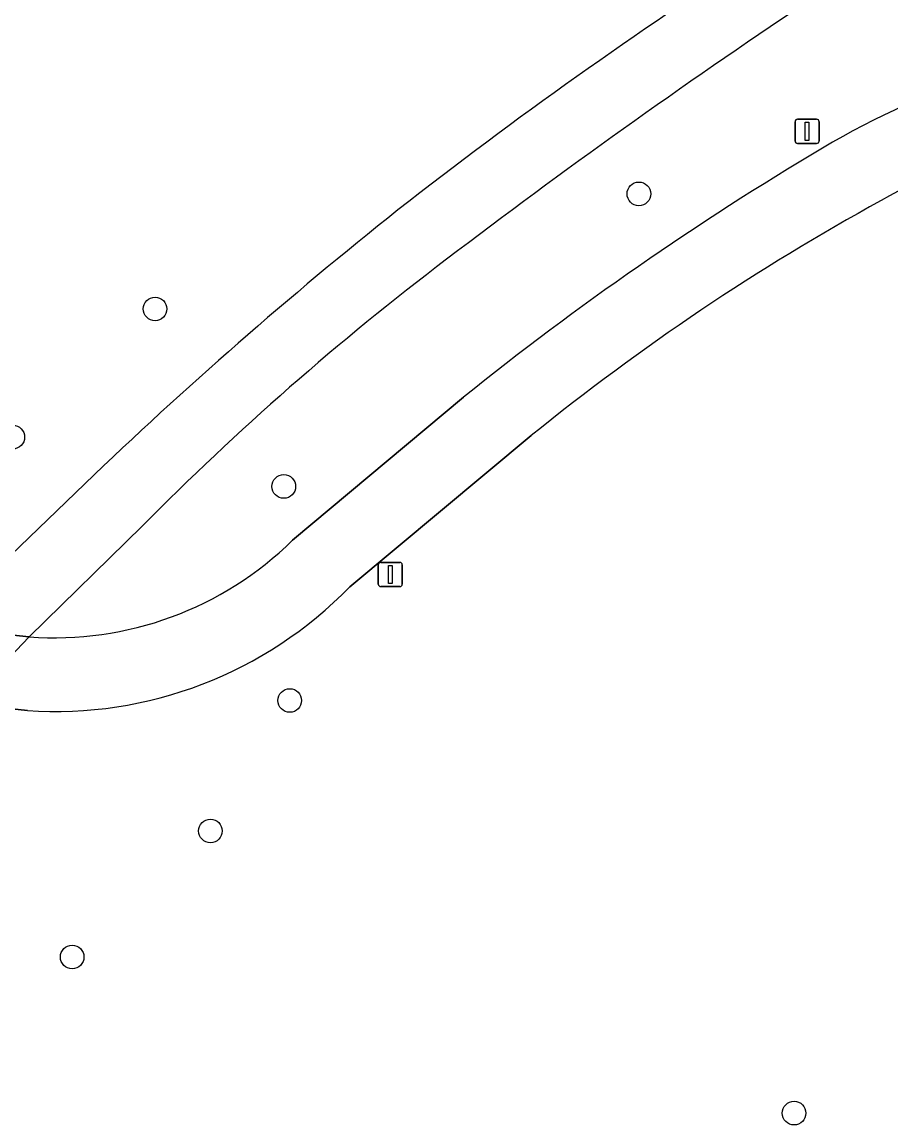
# Model space of a CAD drawing. Extents: x 162026 to 163502, y 387295 to 388169.
# Drawn here: x 162585.7 to 162621.64, y 387893.98 to 387939.61 of the extents above; entities that cross this region are included whole.
import ezdxf

# ---------------------------------------------------------------- set-up
doc = ezdxf.new("R2010")
doc.units = 0
for name, color, linetype in [('IMGEO_Boom', 7, 'Continuous'), ('IMGEO_Fietspad_open', 7, 'Continuous'), ('IMGEO_Groenvoorziening', 7, 'Continuous'), ('IMGEO_Lichtmast', 7, 'Continuous'), ('IMGEO_Voetpad_halfverhard', 7, 'Continuous')]:
    doc.layers.add(name, color=color, linetype=linetype)

msp = doc.modelspace()

# ---------------------------------------------------------------- linework, layer by layer
at = {"layer": 'IMGEO_Boom'}
for centre in [(162611.214, 387932.503), (162591.198, 387927.742), (162585.313, 387922.44), (162596.524, 387920.397), (162596.77, 387911.541), (162593.488, 387906.143), (162587.769, 387900.929), (162617.633, 387894.469)]:
    msp.add_circle(centre, 0.489, dxfattribs=at)
at = {"layer": 'IMGEO_Fietspad_open'}
for points in [[(162603.952, 387924.09), (162596.89, 387918.172)], [(162599.249, 387916.242), (162606.761, 387922.499)], [(162515.478, 387919.03), (162533.371, 387916.944), (162560.623, 387913.927), (162583.349, 387911.41), (162585.992, 387914.176), (162582.125, 387914.574), (162566.933, 387916.272), (162563.871, 387916.612), (162561.471, 387916.88), (162561.008, 387916.932), (162555.001, 387917.603), (162554.017, 387917.713)], [(162585.992, 387914.176), (162583.349, 387911.41), (162585.916, 387911.125)]]:
    msp.add_lwpolyline(points, dxfattribs=at)
for centre, radius, start, end in [((162636.873, 387903.873), 35.467, 95.7862, 120.618), ((162636.96, 387904.108), 32.218, 96.6068, 119.2099), ((162684.458, 387823.884), 128.54, 120.71257, 128.77874), ((162668.098, 387846.877), 97.37, 118.76825, 129.04555), ((162587.027, 387928.211), 14.073, 265.7805, 314.4928), ((162587.057, 387928.081), 16.995, 266.151, 315.841)]:
    msp.add_arc(centre, radius, start, end, dxfattribs=at)
at = {"layer": 'IMGEO_Groenvoorziening'}
for points in [[(162586.878, 387997.173), (162580.287, 387970.089), (162566.933, 387916.272), (162582.125, 387914.574), (162588.29, 387920.508)], [(162596.89, 387918.172), (162603.952, 387924.09)], [(162606.761, 387922.499), (162599.249, 387916.242)], [(162590.667, 387918.755), (162585.992, 387914.176)], [(162585.916, 387911.125), (162583.349, 387911.41), (162578.676, 387907.072)]]:
    msp.add_lwpolyline(points, dxfattribs=at)
for centre, radius, start, end in [((162726.415, 387771.696), 203.256, 122.80488, 128.01148), ((162782.159, 387694.802), 295.346, 123.75246, 127.28263), ((162636.873, 387903.873), 35.467, 95.7862, 120.618), ((162636.96, 387904.108), 32.218, 96.6068, 119.2099), ((162684.458, 387823.884), 128.54, 120.71257, 128.77874), ((162668.098, 387846.877), 97.37, 118.76825, 129.04555), ((162716.884, 387786.545), 185.695, 128.51584, 133.82845), ((162674.51, 387835.867), 117.898, 127.18459, 135.32826), ((162587.027, 387928.211), 14.073, 265.7805, 314.4928), ((162587.057, 387928.081), 16.995, 266.151, 315.841)]:
    msp.add_arc(centre, radius, start, end, dxfattribs=at)
at = {"layer": 'IMGEO_Lichtmast'}
for p, q in [((162617.677, 387934.69), (162617.677, 387935.49)), ((162617.677, 387935.49), (162617.677, 387934.69)), ((162617.777, 387935.59), (162618.567, 387935.59)), ((162618.567, 387935.59), (162617.777, 387935.59)), ((162618.667, 387935.49), (162618.667, 387934.69)), ((162618.667, 387934.69), (162618.667, 387935.49)), ((162618.567, 387934.59), (162617.777, 387934.59)), ((162617.777, 387934.59), (162618.567, 387934.59)), ((162600.434, 387916.355), (162600.434, 387917.155)), ((162600.434, 387917.155), (162600.434, 387916.355)), ((162600.534, 387917.255), (162601.324, 387917.255)), ((162601.324, 387917.255), (162600.534, 387917.255)), ((162601.424, 387917.155), (162601.424, 387916.355)), ((162601.424, 387916.355), (162601.424, 387917.155)), ((162601.324, 387916.255), (162600.534, 387916.255)), ((162600.534, 387916.255), (162601.324, 387916.255))]:
    msp.add_line(p, q, dxfattribs=at)
for points in [[(162618.097, 387935.465), (162618.247, 387935.465), (162618.247, 387934.715), (162618.097, 387934.715), (162618.097, 387935.465)], [(162600.854, 387917.13), (162601.004, 387917.13), (162601.004, 387916.38), (162600.854, 387916.38), (162600.854, 387917.13)]]:
    msp.add_lwpolyline(points, dxfattribs=at)
for centre, start, end in [((162617.777, 387935.49), 90, 180), ((162617.777, 387935.49), 90, 180), ((162618.567, 387935.49), 0, 90), ((162618.567, 387935.49), 360, 90), ((162617.777, 387934.69), 180, 270), ((162617.777, 387934.69), 180, 270), ((162618.567, 387934.69), 270, 0), ((162618.567, 387934.69), 270, 0), ((162600.534, 387917.155), 90, 180), ((162600.534, 387917.155), 90, 180), ((162601.324, 387917.155), 0, 90), ((162601.324, 387917.155), 360, 90), ((162600.534, 387916.355), 180, 270), ((162600.534, 387916.355), 180, 270), ((162601.324, 387916.355), 270, 0), ((162601.324, 387916.355), 270, 0)]:
    msp.add_arc(centre, 0.1, start, end, dxfattribs=at)
at = {"layer": 'IMGEO_Voetpad_halfverhard'}
msp.add_lwpolyline([(162588.29, 387920.508), (162582.125, 387914.574), (162585.992, 387914.176), (162590.667, 387918.755)], dxfattribs=at)
for centre, radius, start, end in [((162726.415, 387771.696), 203.256, 122.80488, 128.01148), ((162782.159, 387694.802), 295.346, 123.75246, 127.28263), ((162716.884, 387786.545), 185.695, 128.51584, 133.82845), ((162674.51, 387835.867), 117.898, 127.18459, 135.32826)]:
    msp.add_arc(centre, radius, start, end, dxfattribs=at)

doc.saveas('drawing.dxf')
